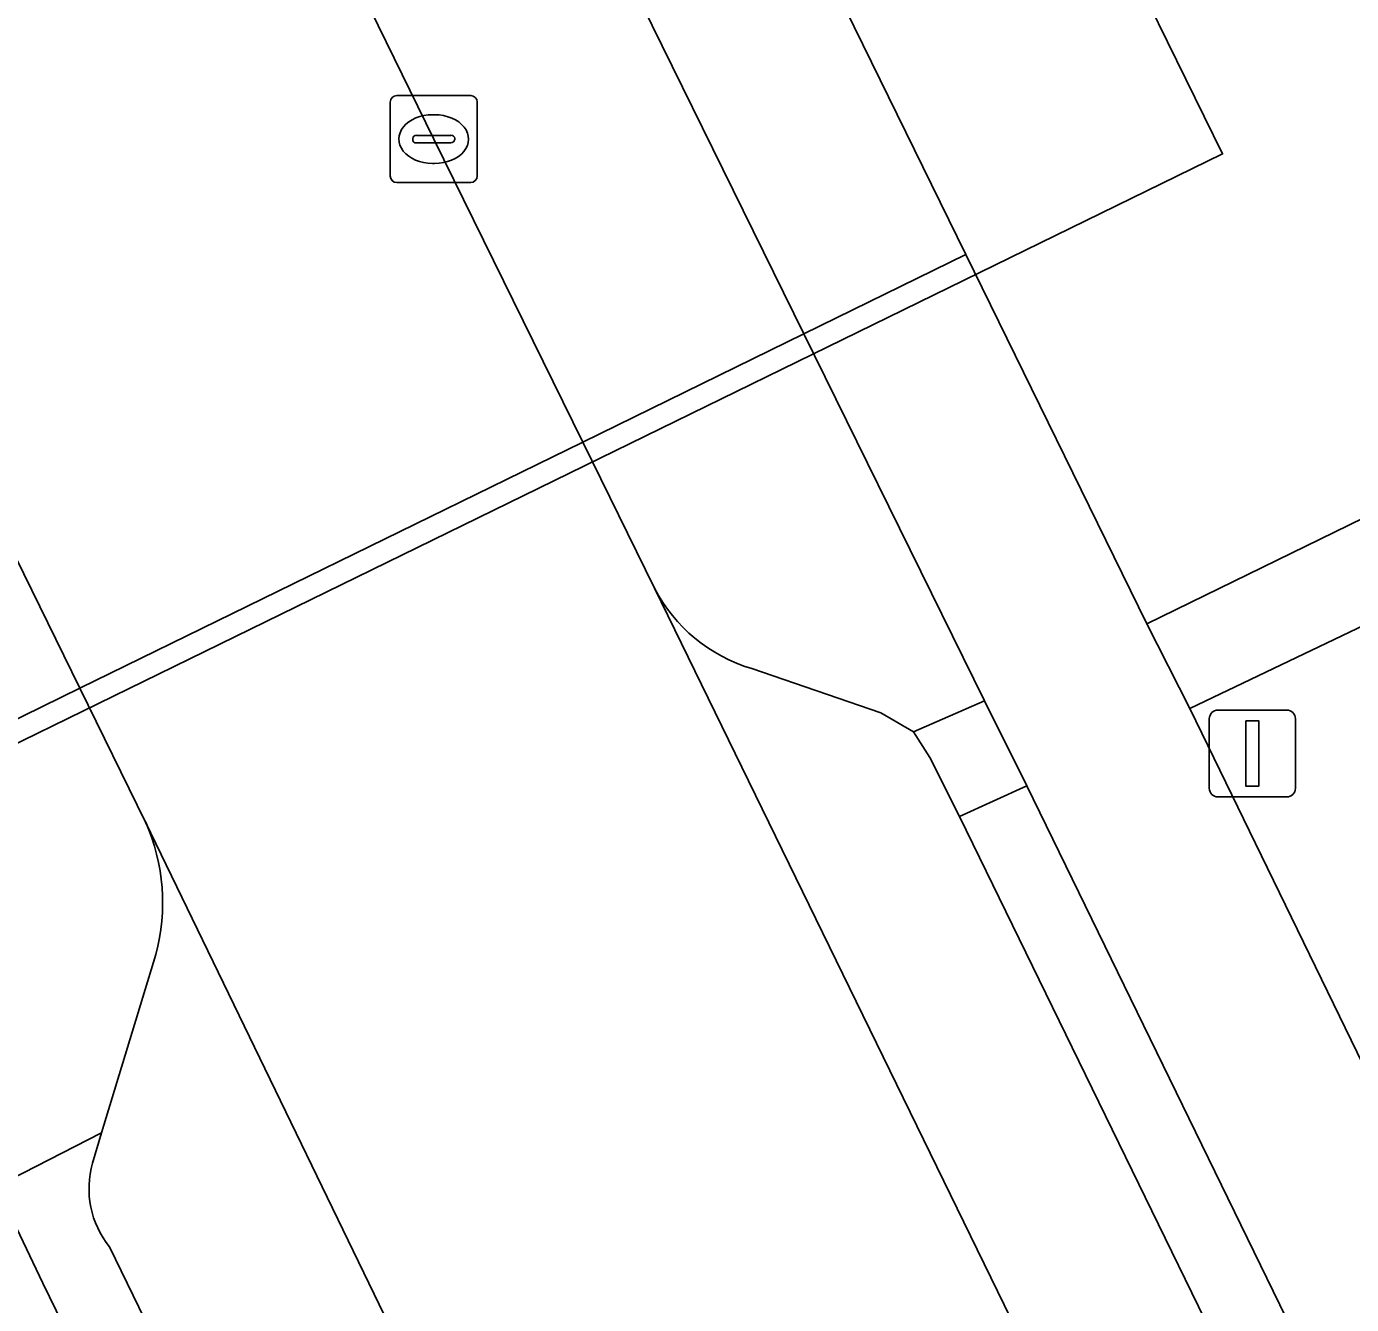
# Model space of a CAD drawing. Extents: x 160455 to 162082, y 388339 to 389736.
# Drawn here: x 160955.69 to 160970.93, y 388881.59 to 388896.29 of the extents above; entities that cross this region are included whole.
import ezdxf

# ---------------------------------------------------------------- set-up
doc = ezdxf.new("R2010")
doc.units = 0
for name, color, linetype in [('IMGEO_Fietspad_gesloten', 7, 'Continuous'), ('IMGEO_Fietspad_open', 7, 'Continuous'), ('IMGEO_Kolk', 7, 'Continuous'), ('IMGEO_Lichtmast', 7, 'Continuous'), ('IMGEO_Pand_overbouw', 7, 'Continuous'), ('IMGEO_Parkeervlak_open', 7, 'Continuous'), ('IMGEO_Rijbaan_lokaal_gesloten', 7, 'Continuous'), ('IMGEO_Verkeerseiland_open', 7, 'Continuous'), ('IMGEO_Voetgangersgebied_open', 7, 'Continuous'), ('IMGEO_Voetpad_open', 7, 'Continuous')]:
    doc.layers.add(name, color=color, linetype=linetype)

msp = doc.modelspace()

# ---------------------------------------------------------------- linework, layer by layer
at = {"layer": 'IMGEO_Fietspad_gesloten'}
for points in [[(160969.073, 388888.445), (160968.58, 388889.421), (160966.497, 388893.667), (160964.633, 388892.755), (160966.71, 388888.534), (160967.197, 388887.557), (160979.063, 388863.225), (160980.908, 388864.123)], [(160955.877, 388881.838), (160955.343, 388882.949), (160953.268, 388887.192), (160951.4, 388886.278), (160953.466, 388882.047), (160954.001, 388880.949), (160965.786, 388856.765), (160967.666, 388857.68)]]:
    msp.add_lwpolyline(points, close=True, dxfattribs=at)
at = {"layer": 'IMGEO_Fietspad_open'}
msp.add_lwpolyline([(160960.574, 388905.742), (160958.695, 388904.822), (160964.633, 388892.755), (160966.497, 388893.667)], close=True, dxfattribs=at)
at = {"layer": 'IMGEO_Kolk'}
for p, q in [((160959.948, 388895.495), (160960.8, 388895.495)), ((160959.873, 388894.569), (160959.873, 388895.421)), ((160960.874, 388895.421), (160960.874, 388894.569)), ((160960.361, 388895.275), (160960.386, 388895.275)), ((160960.175, 388895.038), (160960.573, 388895.038)), ((160960.132, 388894.989), (160960.132, 388895.001)), ((160960.57, 388894.952), (160960.172, 388894.952)), ((160960.616, 388895.001), (160960.616, 388894.989)), ((160960.384, 388894.715), (160960.359, 388894.715)), ((160960.8, 388894.495), (160959.948, 388894.495))]:
    msp.add_line(p, q, dxfattribs=at)
for points in [[(160959.948, 388895.495), (160960.8, 388895.495)], [(160959.873, 388894.569), (160959.873, 388895.421)], [(160960.874, 388895.421), (160960.874, 388894.569)], [(160960.8, 388894.495), (160959.948, 388894.495)]]:
    msp.add_lwpolyline(points, dxfattribs=at)
for centre, radius, start, end in [((160959.95, 388895.419), 0.0765, 91.552, 178.448), ((160959.95, 388895.419), 0.0765, 91.552, 178.448), ((160960.798, 388895.419), 0.0765, 1.552, 88.448), ((160960.798, 388895.419), 0.0765, 1.552, 88.448), ((160960.172, 388894.998), 0.0403, 85.8775, 175.7526), ((160960.577, 388895), 0.0386, 1.7309, 96.639), ((160960.169, 388894.988), 0.0366, 178.938, 274.7102), ((160960.573, 388894.995), 0.043, 264.8664, 352.4533), ((160959.95, 388894.571), 0.0765, 181.552, 268.448), ((160959.95, 388894.571), 0.0765, 181.552, 268.448), ((160960.798, 388894.571), 0.0765, 271.552, 358.448), ((160960.798, 388894.571), 0.0765, 271.552, 358.448)]:
    msp.add_arc(centre, radius, start, end, dxfattribs=at)
for centre, major_axis, ratio, start_param, end_param in [((160960.36, 388894.995), (-0.387, 0.002), 0.722429, 4.712389, 7.853982), ((160960.385, 388894.995), (-0.39, 0.002), 0.717154, 1.570796, 4.712389)]:
    msp.add_ellipse(centre, major_axis=major_axis, ratio=ratio, start_param=start_param, end_param=end_param, dxfattribs=at)
at = {"layer": 'IMGEO_Lichtmast'}
for p, q in [((160969.297, 388887.528), (160969.297, 388888.328)), ((160969.297, 388888.328), (160969.297, 388887.528)), ((160969.397, 388888.428), (160970.187, 388888.428)), ((160970.187, 388888.428), (160969.397, 388888.428)), ((160970.287, 388888.328), (160970.287, 388887.528)), ((160970.287, 388887.528), (160970.287, 388888.328)), ((160970.187, 388887.428), (160969.397, 388887.428)), ((160969.397, 388887.428), (160970.187, 388887.428))]:
    msp.add_line(p, q, dxfattribs=at)
msp.add_lwpolyline([(160969.717, 388888.303), (160969.867, 388888.303), (160969.867, 388887.553), (160969.717, 388887.553), (160969.717, 388888.303)], dxfattribs=at)
for centre, start, end in [((160969.397, 388888.328), 90, 180), ((160969.397, 388888.328), 90, 180), ((160970.187, 388888.328), 0, 90), ((160970.187, 388888.328), 360, 90), ((160969.397, 388887.528), 180, 270), ((160969.397, 388887.528), 180, 270), ((160970.187, 388887.528), 270, 0), ((160970.187, 388887.528), 270, 0)]:
    msp.add_arc(centre, 0.1, start, end, dxfattribs=at)
at = {"layer": 'IMGEO_Pand_overbouw'}
msp.add_lwpolyline([(160967.974, 388897.834), (160963.415, 388907.132), (160962.362, 388909.28), (160942.027, 388899.36), (160942.472, 388898.428), (160943.082, 388897.181), (160948.262, 388886.604), (160945.527, 388885.278), (160946.376, 388883.545), (160969.45, 388894.824)], close=True, dxfattribs=at)
at = {"layer": 'IMGEO_Parkeervlak_open'}
for points in [[(160962.915, 388889.829), (160967.325, 388880.794), (160973.65, 388867.857), (160975.309, 388864.442)], [(160975.737, 388868.11), (160966.424, 388887.203), (160966.082, 388887.884), (160965.892, 388888.177), (160965.517, 388888.396), (160964.033, 388888.905)], [(160969.497, 388861.591), (160968.187, 388864.266), (160961.661, 388877.643), (160957.06, 388887.139)], [(160957.178, 388885.617), (160956.551, 388883.567), (160956.449, 388883.217)], [(160956.644, 388882.253), (160965.731, 388863.567)]]:
    msp.add_lwpolyline(points, dxfattribs=at)
for centre, radius, start, end in [((160964.561, 388890.682), 1.854, 207.395, 253.4592), ((160954.939, 388886.209), 2.316, 345.1913, 23.6752), ((160957.476, 388882.923), 1.068, 164.0253, 218.846)]:
    msp.add_arc(centre, radius, start, end, dxfattribs=at)
at = {"layer": 'IMGEO_Rijbaan_lokaal_gesloten'}
for points in [[(160950.388, 388900.757), (160954.547, 388892.258), (160956.304, 388888.678), (160962.088, 388891.509), (160960.374, 388894.994), (160956.168, 388903.585)], [(160962.915, 388889.829), (160962.088, 388891.509), (160956.304, 388888.678), (160957.06, 388887.139), (160961.661, 388877.643), (160968.187, 388864.266), (160969.497, 388861.591), (160975.309, 388864.442), (160973.65, 388867.857), (160967.325, 388880.794)]]:
    msp.add_lwpolyline(points, close=True, dxfattribs=at)
at = {"layer": 'IMGEO_Verkeerseiland_open'}
for points in [[(160958.695, 388904.822), (160956.168, 388903.585), (160960.374, 388894.994), (160962.088, 388891.509), (160964.633, 388892.755)], [(160954.547, 388892.258), (160950.388, 388900.757), (160947.36, 388899.275), (160953.268, 388887.192), (160956.304, 388888.678)], [(160965.892, 388888.177), (160966.082, 388887.884), (160966.424, 388887.203), (160967.197, 388887.557), (160966.71, 388888.534)]]:
    msp.add_lwpolyline(points, close=True, dxfattribs=at)
for points in [[(160964.033, 388888.905), (160965.517, 388888.396), (160965.892, 388888.177), (160966.71, 388888.534), (160964.633, 388892.755), (160962.088, 388891.509), (160962.915, 388889.829)], [(160957.06, 388887.139), (160956.304, 388888.678), (160953.268, 388887.192), (160955.343, 388882.949), (160956.551, 388883.567), (160957.178, 388885.617)], [(160967.197, 388887.557), (160966.424, 388887.203), (160975.737, 388868.11)], [(160975.309, 388864.442), (160976.519, 388861.988), (160979.063, 388863.225), (160967.197, 388887.557)], [(160956.449, 388883.217), (160956.551, 388883.567), (160955.343, 388882.949), (160955.877, 388881.838), (160967.666, 388857.68), (160970.682, 388859.148), (160969.497, 388861.591)], [(160965.731, 388863.567), (160956.644, 388882.253)]]:
    msp.add_lwpolyline(points, dxfattribs=at)
for centre, radius, start, end in [((160964.561, 388890.682), 1.854, 207.395, 253.4592), ((160954.939, 388886.209), 2.316, 345.1913, 23.6752), ((160957.476, 388882.923), 1.068, 164.0253, 218.846)]:
    msp.add_arc(centre, radius, start, end, dxfattribs=at)
at = {"layer": 'IMGEO_Voetgangersgebied_open'}
for points in [[(160960.574, 388905.742), (160966.497, 388893.667), (160968.58, 388889.421), (160971.404, 388890.799), (160971.965, 388891.089), (160979.521, 388894.789), (160984.918, 388897.412)], [(160985.389, 388896.441), (160979.97, 388893.785), (160977.814, 388892.744), (160972.138, 388889.936), (160971.873, 388889.782), (160969.073, 388888.445), (160980.908, 388864.123), (160982.346, 388861.167), (160994.337, 388836.526), (160997.234, 388837.924), (160996.664, 388839.11), (160997.643, 388839.579), (160998.212, 388838.394), (160998.437, 388838.503), (160994.388, 388846.828), (160993.231, 388849.232), (161017.024, 388860.849)]]:
    msp.add_lwpolyline(points, dxfattribs=at)
at = {"layer": 'IMGEO_Voetpad_open'}
msp.add_lwpolyline([(160971.873, 388889.782), (160971.404, 388890.799), (160968.58, 388889.421), (160969.073, 388888.445)], close=True, dxfattribs=at)

doc.saveas('drawing.dxf')
